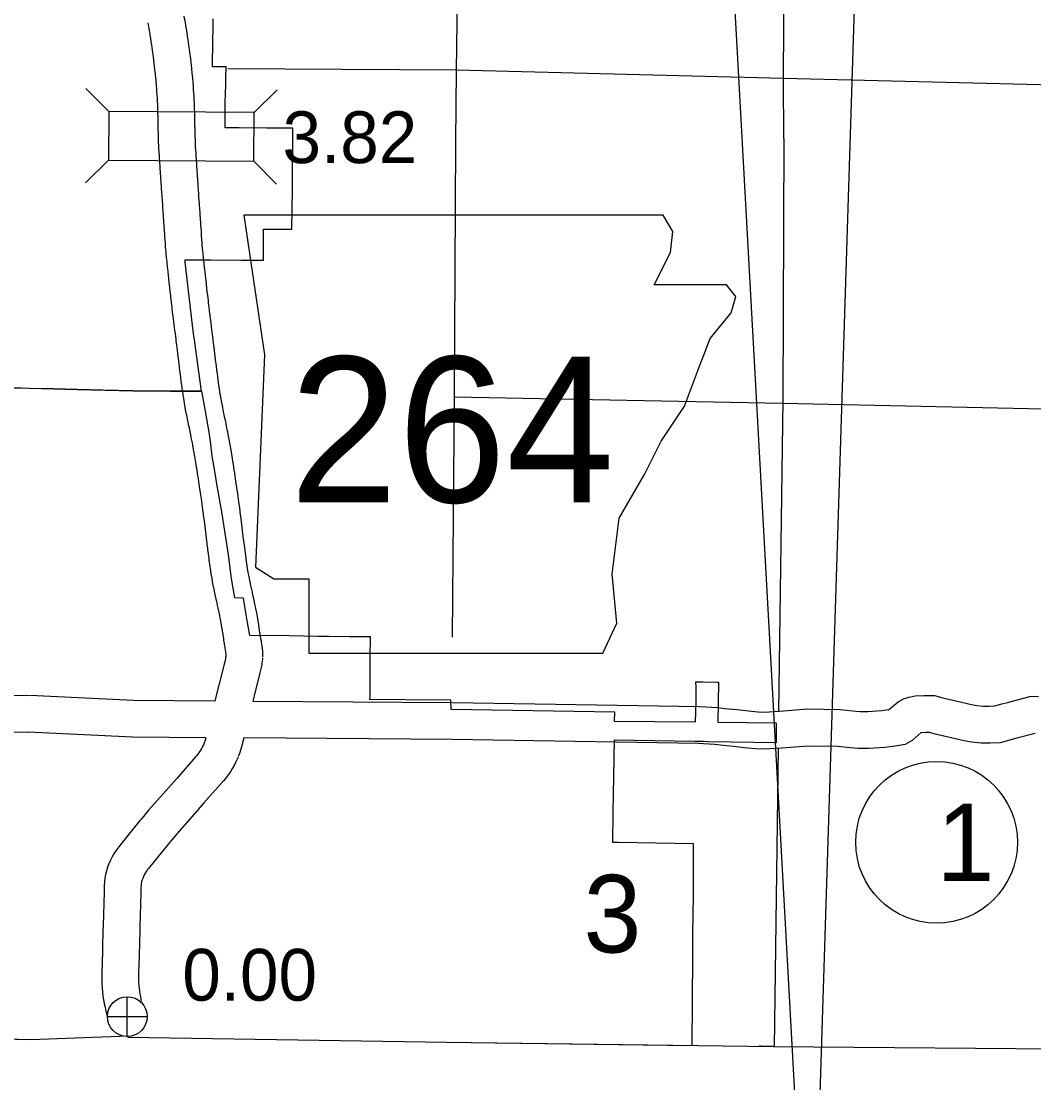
# Model space of a CAD drawing. Extents: x 77230 to 630905, y 790554 to 1662844.
# Drawn here: x 257973 to 274501, y 1532502 to 1549835 of the extents above; entities that cross this region are included whole.
import ezdxf

# ---------------------------------------------------------------- set-up
doc = ezdxf.new("R2010")
doc.units = 0
for name, color, linetype in [('Level 12', 7, 'Continuous'), ('Level 13', 7, 'Continuous'), ('Level 16', 7, 'Continuous'), ('Level 18', 7, 'Continuous'), ('Level 19', 7, 'Continuous'), ('Level 22', 7, 'Continuous'), ('Level 24', 7, 'Continuous'), ('Level 32', 7, 'Continuous'), ('Level 33', 7, 'Continuous'), ('Level 34', 7, 'Continuous'), ('Level 41', 7, 'Continuous')]:
    doc.layers.add(name, color=color, linetype=linetype)

msp = doc.modelspace()

# ---------------------------------------------------------------- linework, layer by layer
at = {"layer": 'Level 12'}
for points in [[(261974, 1548090), (261529, 1548093), (261430, 1548094), (261301, 1548096), (261302, 1548380), (261304, 1548515), (261307, 1548653), (261311, 1548791), (261315, 1548933), (261317, 1549076), (261318, 1549089), (261097, 1549090), (261102, 1549521), (261104, 1549721), (261106, 1549872)], [(260916, 1543795), (260839, 1544349), (260823, 1544469), (260800, 1544639), (260792, 1544695), (260768, 1544873), (260650, 1545902), (260646, 1545940), (260671, 1545940), (260697, 1545940), (261074, 1545937), (261563, 1545933), (261925, 1545931), (261927, 1546442), (262392, 1546438), (262401, 1547087), (262401, 1547100), (262403, 1547422), (262403, 1547435), (262405, 1547751), (262405, 1547764), (262408, 1548086), (261974, 1548090)], [(257841, 1543850), (258101, 1543843), (258498, 1543833), (258689, 1543828), (258888, 1543823), (259797, 1543800), (259852, 1543799), (260151, 1543798), (260407, 1543797), (260588, 1543796), (260916, 1543795)], [(261356, 1541124), (261250, 1541790), (261168, 1542280), (261138, 1542457), (261090, 1542733), (261061, 1542973), (261042, 1543124), (260963, 1543559), (260920, 1543794), (260905, 1543792), (260592, 1543794), (260411, 1543794), (260156, 1543795), (259856, 1543796), (259801, 1543798), (259303, 1543810), (258892, 1543821), (258693, 1543826), (258502, 1543831), (258105, 1543840), (257845, 1543847)], [(268925, 1533113), (268927, 1533354), (268929, 1533595), (268932, 1533982), (268935, 1534431), (268935, 1534523), (268934, 1534747), (268934, 1534798), (268938, 1535057), (268939, 1535107), (268945, 1535699), (268945, 1535745), (268949, 1536405), (267715, 1536424), (267629, 1536425), (267635, 1536916), (267655, 1538101), (268967, 1538080), (269114, 1538078), (269189, 1538077), (270299, 1538059), (270300, 1538284), (270301, 1538325), (270299, 1538360), (270298, 1538376), (269349, 1538386), (269358, 1539037), (269334, 1539039), (269099, 1539041), (268979, 1539043), (268987, 1538971), (268985, 1538860), (268984, 1538733), (268971, 1538390), (267659, 1538403), (267660, 1538554), (264988, 1538596), (264987, 1538748), (264239, 1538752), (263665, 1538760), (263666, 1538815), (263667, 1538950), (263668, 1539111), (263669, 1539280), (263670, 1539445), (263674, 1539781), (263659, 1539782), (263589, 1539783), (263323, 1539784), (262992, 1539786), (262815, 1539787), (262347, 1539799), (261705, 1539803), (261652, 1540108), (261624, 1540278), (261599, 1540417), (261460, 1540421), (261407, 1540736), (261356, 1541124)], [(257627, 1533221), (258133, 1533208), (259716, 1533270), (259715, 1533246), (264915, 1533166), (268925, 1533113)], [(270026, 1533098), (270026, 1533104), (270050, 1533104), (270246, 1533101), (270246, 1533095)]]:
    msp.add_lwpolyline(points, dxfattribs=at)
at = {"layer": 'Level 13'}
msp.add_lwpolyline([(270246, 1533095), (270026, 1533098)], dxfattribs=at)
at = {"layer": 'Level 16'}
for points in [[(265144, 1554199), (265074, 1549029), (265063, 1547860)], [(270420, 1547912), (270415, 1548893), (270449, 1554128)], [(279023, 1548655), (275711, 1548770), (270417, 1548899), (265076, 1549037), (261346, 1549057)], [(265063, 1547860), (265041, 1543701)], [(270420, 1547912), (270407, 1543652), (270334, 1538568)], [(265041, 1543701), (265005, 1539779)], [(265041, 1543701), (270397, 1543598), (275673, 1543482), (280389, 1543376)], [(270326, 1537967), (270262, 1533085)]]:
    msp.add_lwpolyline(points, dxfattribs=at)
at = {"layer": 'Level 18'}
for points in [[(254662, 1533295), (258133, 1533208)], [(258133, 1533208), (259716, 1533270)], [(259716, 1533270), (259715, 1533246)], [(259715, 1533246), (264915, 1533166), (270250, 1533095), (275526, 1533052), (280755, 1532930), (286011, 1532754), (289923, 1532839)]]:
    msp.add_lwpolyline(points, dxfattribs=at)
at = {"layer": 'Level 19'}
for p, q in [((259400, 1548360), (259029, 1548736)), ((261776, 1548344), (262152, 1548714)), ((259395, 1547568), (259019, 1547198)), ((261771, 1547552), (262141, 1547176))]:
    msp.add_line(p, q, dxfattribs=at)
msp.add_lwpolyline([(259395, 1547568), (261771, 1547552), (261776, 1548344), (259400, 1548360)], close=True, dxfattribs=at)
at = {"layer": 'Level 22'}
for points in [[(260750, 1549119), (260746, 1549165), (260739, 1549215), (260739, 1549218), (260725, 1549328), (260718, 1549381), (260715, 1549401), (260703, 1549490), (260696, 1549540), (260694, 1549553), (260688, 1549587), (260679, 1549652), (260670, 1549703), (260669, 1549709), (260667, 1549721), (260652, 1549814), (260643, 1549862), (260640, 1549881), (260633, 1549918)], [(260154, 1549054), (260149, 1549096), (260144, 1549142), (260143, 1549145), (260130, 1549250), (260124, 1549299), (260121, 1549319), (260109, 1549404), (260102, 1549450), (260100, 1549463), (260095, 1549497), (260086, 1549558), (260078, 1549605), (260077, 1549611), (260075, 1549622), (260061, 1549711), (260053, 1549755), (260049, 1549775), (260043, 1549811)], [(260208, 1548168), (260206, 1548246), (260206, 1548261), (260204, 1548342), (260203, 1548385), (260202, 1548415), (260201, 1548429), (260200, 1548460), (260197, 1548543), (260196, 1548556), (260196, 1548563), (260195, 1548577), (260188, 1548687), (260188, 1548694), (260187, 1548700), (260179, 1548810), (260177, 1548825), (260175, 1548854), (260168, 1548928), (260166, 1548940), (260162, 1548983), (260160, 1548996), (260154, 1549054)], [(260808, 1548182), (260806, 1548259), (260806, 1548274), (260804, 1548357), (260802, 1548403), (260801, 1548432), (260801, 1548446), (260800, 1548483), (260796, 1548570), (260795, 1548583), (260795, 1548591), (260794, 1548609), (260787, 1548724), (260786, 1548735), (260785, 1548747), (260777, 1548862), (260775, 1548881), (260772, 1548910), (260765, 1548986), (260763, 1549003), (260758, 1549048), (260757, 1549061), (260750, 1549119)], [(260352, 1545911), (260345, 1545979), (260340, 1546035), (260340, 1546036), (260336, 1546075), (260330, 1546141), (260327, 1546181), (260325, 1546215), (260318, 1546302), (260316, 1546325), (260314, 1546358), (260306, 1546476), (260305, 1546494), (260295, 1546639), (260293, 1546663), (260284, 1546794), (260282, 1546819), (260276, 1546916), (260273, 1546949), (260271, 1546976), (260262, 1547107), (260261, 1547125), (260261, 1547132), (260256, 1547201), (260251, 1547280), (260250, 1547292), (260246, 1547352), (260240, 1547447), (260239, 1547465), (260229, 1547605), (260227, 1547634), (260227, 1547641), (260220, 1547756), (260219, 1547778), (260219, 1547789), (260215, 1547872), (260213, 1547944), (260213, 1547951), (260212, 1547988), (260210, 1548081), (260209, 1548095), (260209, 1548101), (260208, 1548168)], [(260949, 1545973), (260942, 1546037), (260937, 1546089), (260937, 1546090), (260934, 1546129), (260928, 1546191), (260925, 1546227), (260923, 1546260), (260916, 1546345), (260915, 1546367), (260913, 1546400), (260905, 1546518), (260903, 1546535), (260893, 1546680), (260892, 1546704), (260882, 1546836), (260881, 1546860), (260874, 1546957), (260872, 1546991), (260870, 1547017), (260861, 1547148), (260860, 1547166), (260859, 1547173), (260855, 1547241), (260849, 1547319), (260849, 1547331), (260845, 1547392), (260838, 1547487), (260837, 1547504), (260828, 1547645), (260826, 1547673), (260826, 1547679), (260819, 1547787), (260819, 1547804), (260818, 1547815), (260815, 1547894), (260813, 1547961), (260812, 1547969), (260811, 1548003), (260810, 1548094), (260809, 1548108), (260809, 1548115), (260808, 1548182)], [(260614, 1543748), (260601, 1543841), (260599, 1543851), (260599, 1543854), (260585, 1543956), (260579, 1544005), (260577, 1544023), (260558, 1544174), (260556, 1544191), (260538, 1544331), (260536, 1544346), (260536, 1544347), (260521, 1544472), (260516, 1544504), (260511, 1544547), (260502, 1544618), (260499, 1544647), (260484, 1544766), (260481, 1544788), (260470, 1544877), (260462, 1544938), (260458, 1544970), (260452, 1545020), (260449, 1545047), (260438, 1545132), (260434, 1545166), (260430, 1545201), (260420, 1545294), (260417, 1545322), (260413, 1545353), (260400, 1545469), (260398, 1545487), (260384, 1545616), (260382, 1545635), (260364, 1545796), (260364, 1545799), (260362, 1545818), (260353, 1545897), (260352, 1545911)], [(261208, 1543833), (261208, 1543834), (261194, 1543927), (261193, 1543934), (261180, 1544033), (261174, 1544079), (261172, 1544097), (261153, 1544248), (261151, 1544266), (261133, 1544406), (261132, 1544420), (261131, 1544422), (261116, 1544546), (261112, 1544579), (261106, 1544622), (261098, 1544693), (261094, 1544721), (261079, 1544841), (261076, 1544863), (261065, 1544952), (261057, 1545013), (261054, 1545043), (261048, 1545093), (261044, 1545119), (261034, 1545202), (261031, 1545234), (261027, 1545269), (261016, 1545361), (261013, 1545388), (261010, 1545419), (260997, 1545535), (260995, 1545553), (260980, 1545682), (260978, 1545701), (260960, 1545862), (260960, 1545865), (260958, 1545882), (260950, 1545959), (260949, 1545973)], [(261286, 1543406), (261282, 1543429), (261268, 1543497), (261264, 1543515), (261262, 1543527), (261261, 1543531), (261242, 1543633), (261241, 1543634), (261236, 1543664), (261224, 1543734), (261217, 1543774), (261214, 1543795), (261210, 1543820), (261207, 1543838)], [(260699, 1543282), (260694, 1543307), (260680, 1543378), (260676, 1543395), (260674, 1543407), (260672, 1543416), (260651, 1543525), (260650, 1543531), (260645, 1543560), (260632, 1543635), (260625, 1543679), (260622, 1543701), (260618, 1543726), (260615, 1543743)], [(261478, 1542326), (261460, 1542445), (261458, 1542459), (261450, 1542506), (261435, 1542599), (261426, 1542653), (261420, 1542695), (261397, 1542829), (261376, 1542952), (261371, 1542980), (261356, 1543062), (261343, 1543131), (261336, 1543163), (261324, 1543226), (261317, 1543260), (261305, 1543319), (261298, 1543352), (261286, 1543406)], [(260885, 1542236), (260867, 1542355), (260865, 1542366), (260858, 1542411), (260843, 1542503), (260834, 1542557), (260828, 1542598), (260806, 1542729), (260785, 1542849), (260781, 1542874), (260766, 1542952), (260754, 1543017), (260748, 1543047), (260736, 1543107), (260729, 1543138), (260717, 1543196), (260711, 1543228), (260699, 1543282)], [(261539, 1541892), (261527, 1541985), (261508, 1542119), (261494, 1542222), (261478, 1542326)], [(260944, 1541813), (260932, 1541904), (260914, 1542035), (260900, 1542135), (260885, 1542236)], [(261008, 1541304), (261008, 1541306), (260996, 1541398), (260978, 1541542), (260967, 1541635), (260953, 1541743), (260950, 1541770), (260949, 1541775), (260946, 1541801), (260944, 1541813)], [(261603, 1541379), (261603, 1541382), (261591, 1541473), (261574, 1541616), (261562, 1541709), (261549, 1541818), (261545, 1541846), (261544, 1541854), (261541, 1541879), (261539, 1541892)], [(261687, 1540792), (261679, 1540835), (261662, 1540939), (261661, 1540942), (261661, 1540943), (261646, 1541052), (261637, 1541121), (261634, 1541145), (261615, 1541286), (261612, 1541314), (261610, 1541324), (261603, 1541379)], [(261096, 1540685), (261088, 1540733), (261070, 1540843), (261068, 1540852), (261067, 1540859), (261052, 1540971), (261042, 1541043), (261039, 1541067), (261020, 1541209), (261017, 1541238), (261015, 1541249), (261008, 1541304)], [(261749, 1540495), (261749, 1540496), (261745, 1540513), (261720, 1540621), (261708, 1540680), (261703, 1540706), (261702, 1540711), (261698, 1540732), (261686, 1540796)], [(261165, 1540357), (261165, 1540358), (261160, 1540378), (261134, 1540495), (261120, 1540560), (261115, 1540586), (261112, 1540602), (261108, 1540626), (261097, 1540682)], [(261278, 1539749), (261278, 1539750), (261251, 1539920), (261241, 1539976), (261225, 1540068), (261213, 1540132), (261208, 1540159), (261199, 1540202), (261189, 1540249), (261179, 1540295), (261169, 1540340), (261165, 1540358), (261165, 1540358)], [(261871, 1539845), (261870, 1539847), (261843, 1540016), (261833, 1540076), (261816, 1540175), (261803, 1540244), (261797, 1540276), (261787, 1540324), (261776, 1540377), (261764, 1540427), (261753, 1540475), (261749, 1540495), (261749, 1540496)], [(261916, 1539456), (261917, 1539498), (261916, 1539542), (261911, 1539594), (261906, 1539632), (261905, 1539640), (261901, 1539665), (261896, 1539693), (261894, 1539704), (261893, 1539709), (261892, 1539718), (261891, 1539724), (261885, 1539761), (261884, 1539765), (261880, 1539790), (261879, 1539798), (261874, 1539826), (261873, 1539830), (261871, 1539846), (261870, 1539847)], [(261316, 1539466), (261317, 1539493), (261316, 1539506), (261315, 1539528), (261312, 1539544), (261309, 1539568), (261304, 1539596), (261302, 1539607), (261301, 1539611), (261298, 1539633), (261297, 1539638), (261293, 1539662), (261293, 1539664), (261289, 1539688), (261287, 1539696), (261282, 1539725), (261281, 1539731), (261278, 1539749), (261278, 1539750)], [(261279, 1539294), (261291, 1539344), (261306, 1539403), (261310, 1539422), (261313, 1539437), (261315, 1539453), (261316, 1539463), (261317, 1539479)], [(261860, 1539147), (261873, 1539198), (261890, 1539263), (261898, 1539302), (261906, 1539345), (261912, 1539387), (261914, 1539418), (261916, 1539443)], [(261138, 1538735), (261171, 1538868), (261213, 1539035), (261279, 1539294)], [(261756, 1538730), (261795, 1538888), (261860, 1539147)], [(254759, 1538882), (258103, 1538824)], [(261138, 1538735), (259804, 1538745), (258111, 1538824)], [(272128, 1538589), (272288, 1538722), (272376, 1538771), (272460, 1538800), (272565, 1538818), (272707, 1538823), (272789, 1538828), (272879, 1538825), (273017, 1538788), (273484, 1538679), (273571, 1538664), (273673, 1538652), (273774, 1538653), (273864, 1538656), (273956, 1538682), (274092, 1538719), (274332, 1538782), (274438, 1538808), (274577, 1538815)], [(272128, 1538589), (272013, 1538575), (271794, 1538559), (271660, 1538561), (271550, 1538568), (271339, 1538589), (270807, 1538600), (270551, 1538581), (270348, 1538564), (270098, 1538549), (270001, 1538552), (269893, 1538562), (269655, 1538590), (269459, 1538608), (269351, 1538624), (269045, 1538643), (265013, 1538706), (261756, 1538730)], [(254749, 1538282), (258092, 1538224)], [(260988, 1538136), (259788, 1538145), (258084, 1538225)], [(260988, 1538136), (260968, 1538076), (260955, 1538040)], [(261604, 1538132), (261568, 1537987), (261553, 1537934), (261535, 1537878), (261516, 1537829)], [(272661, 1538221), (272516, 1538092), (272401, 1538025), (272239, 1537999), (272072, 1537978), (271811, 1537958), (271637, 1537962), (271503, 1537970), (271302, 1537990), (270823, 1538000), (270599, 1537983), (270391, 1537965), (270108, 1537949), (269966, 1537952), (269830, 1537965), (269592, 1537993), (269388, 1538012), (269288, 1538027), (269022, 1538044), (265006, 1538106), (261604, 1538132)], [(272661, 1538221), (272738, 1538224), (272791, 1538227), (272871, 1538206), (273366, 1538090), (273486, 1538070), (273640, 1538052), (273787, 1538053), (273957, 1538059), (274116, 1538103), (274248, 1538140), (274479, 1538200), (274525, 1538212)], [(260959, 1538051), (260946, 1538020), (260934, 1537994), (260921, 1537969), (260907, 1537945), (260889, 1537916), (260870, 1537889), (260850, 1537861), (260838, 1537847), (260824, 1537831), (260505, 1537467), (260380, 1537325), (260058, 1536958), (260005, 1536897), (259967, 1536851), (259929, 1536805), (259911, 1536783), (259582, 1536375), (259566, 1536356), (259547, 1536331), (259515, 1536287), (259485, 1536240), (259456, 1536191), (259429, 1536136), (259404, 1536079), (259383, 1536022), (259365, 1535963), (259350, 1535903), (259339, 1535843), (259331, 1535782), (259327, 1535723), (259326, 1535703), (259326, 1535702), (259326, 1535692), (259324, 1535619), (259309, 1535064), (259307, 1534992), (259292, 1534418), (259289, 1534338), (259288, 1534274), (259287, 1534202), (259289, 1534128), (259293, 1534053), (259299, 1533984)], [(261512, 1537818), (261494, 1537776), (261472, 1537729), (261449, 1537684), (261423, 1537638), (261392, 1537588), (261358, 1537538), (261322, 1537491), (261299, 1537463), (261278, 1537438), (260955, 1537071), (260831, 1536929), (260511, 1536564), (260462, 1536508), (260429, 1536468), (260395, 1536427), (260378, 1536406), (260048, 1535998), (260036, 1535982), (260027, 1535971), (260011, 1535949), (259997, 1535927), (259985, 1535906), (259972, 1535881), (259961, 1535855), (259952, 1535829), (259943, 1535803), (259937, 1535776), (259932, 1535749), (259928, 1535721), (259926, 1535691), (259926, 1535685), (259925, 1535676), (259924, 1535603), (259909, 1535048), (259907, 1534976), (259891, 1534402), (259889, 1534322), (259888, 1534263), (259887, 1534206), (259888, 1534152), (259891, 1534098), (259897, 1534039)], [(259300, 1533975), (259307, 1533917), (259317, 1533856), (259328, 1533795), (259341, 1533734), (259355, 1533673), (259370, 1533617)], [(259896, 1534048), (259902, 1533999), (259909, 1533954), (259917, 1533910), (259926, 1533865), (259933, 1533835)], [(259371, 1533612), (259373, 1533607), (259379, 1533587)]]:
    msp.add_lwpolyline(points, dxfattribs=at)
at = {"layer": 'Level 24'}
msp.add_lwpolyline([(261604, 1546670), (261946, 1544386), (261794, 1540923), (262098, 1540732), (262669, 1540732), (262669, 1539514), (267466, 1539514), (267694, 1540009), (267618, 1540808), (267732, 1541722), (268151, 1542445), (268417, 1542978), (268798, 1543549), (269026, 1544158), (269217, 1544653), (269559, 1545072), (269635, 1545338), (269483, 1545528), (268303, 1545528), (268570, 1546061), (268608, 1546404), (268450, 1546667)], close=True, dxfattribs=at)
at = {"layer": 'Level 33'}
msp.add_circle((272914, 1536428), 1320, dxfattribs=at)
at = {"layer": 'Level 34'}
for p, q in [((259704, 1533258), (259704, 1533908)), ((259379, 1533583), (260029, 1533583))]:
    msp.add_line(p, q, dxfattribs=at)
msp.add_circle((259704, 1533583), 325, dxfattribs=at)
at = {"layer": 'Level 41'}
msp.add_lwpolyline([(268613, 1568288), (270860, 1527493), (272025, 1564351)], dxfattribs=at)

# ---------------------------------------------------------------- texts
at = {"layer": 'Level 24'}
msp.add_text('264', height=2376, dxfattribs=at).set_placement((262353, 1541980))
at = {"layer": 'Level 32'}
for s, p in [('3.82', (262238, 1547518)), ('0.00', (260602, 1533843))]:
    msp.add_text(s, height=844.8, dxfattribs=at).set_placement(p)
at = {"layer": 'Level 33'}
msp.add_text('1', height=1267, dxfattribs=at).set_placement((272914, 1535794))
msp.add_text('3', height=1267, rotation=359.9, dxfattribs=at).set_placement((267152, 1534630))

doc.saveas('drawing.dxf')
